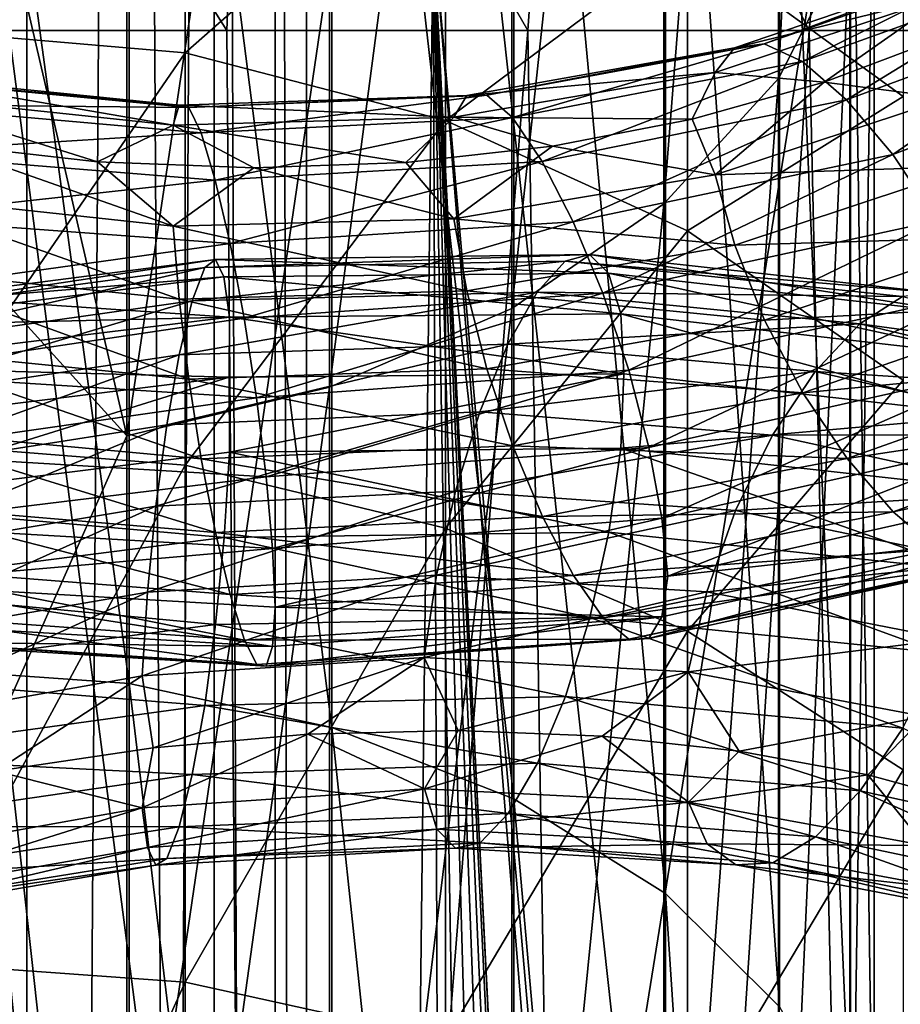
# Model space of a CAD drawing. Header units: metres. Extents: x -109 to 109, y -432 to 89.
# Tile 298 of 656: x 0.92 to 8.73, y -70.5 to -61.76. Entities that reach past the tile are written whole.
import ezdxf

# ---------------------------------------------------------------- set-up
doc = ezdxf.new("R2010")
doc.units = ezdxf.units.M
doc.layers.add('solid_506360_24502164', color=7, linetype='CONTINUOUS')
doc.layers.add('solid_506360_24502164_01', color=7, linetype='CONTINUOUS')

msp = doc.modelspace()

# ---------------------------------------------------------------- linework, layer by layer
at = {"layer": 'solid_506360_24502164'}
for points in [[(0.98232, -22.47855, 487.640594), (0.986064, -153.699997, 487.641693), (0, -153.699997, 487.499908)], [(0.98232, -22.47855, 487.640594), (0, -153.699997, 487.499908), (0, -22.5, 487.499908)], [(2.115465, -71.853996, 26.086206), (-2.115413, -71.854004, 26.086203), (0, -55.5, 26)], [(2.757893, -61.852638, 354.252686), (0, -57.494797, 354.309723), (0, -61.852638, 354.5)], [(2.757893, -61.852638, 354.252686), (2.919503, -57.494797, 354.028778), (0, -57.494797, 354.309723)], [(3.023883, -92.5, 354.202179), (0, -61.852638, 354.5), (0, -92.5, 354.5)], [(3.023883, -92.5, 354.202179), (2.757893, -61.852638, 354.252686), (0, -61.852638, 354.5)], [(-0.310947, -62.273678, 895.763611), (2.41941, -62.533398, 896.335449), (-0.324984, -62.508846, 895.05957)], [(-0.300038, -62.246464, 896.47583), (2.334532, -62.513981, 897.043335), (-0.310947, -62.273678, 895.763611)], [(2.334532, -62.513981, 897.043335), (2.41941, -62.533398, 896.335449), (-0.310947, -62.273678, 895.763611)], [(2.279647, -62.692562, 897.701172), (2.334532, -62.513981, 897.043335), (-0.300038, -62.246464, 896.47583)], [(-0.292984, -62.419186, 897.136963), (2.279647, -62.692562, 897.701172), (-0.300038, -62.246464, 896.47583)], [(-0.324984, -62.508846, 895.05957), (2.528629, -62.759407, 895.636597), (-0.341158, -62.937798, 894.417358)], [(2.41941, -62.533398, 896.335449), (2.528629, -62.759407, 895.636597), (-0.324984, -62.508846, 895.05957)], [(2.528629, -62.759407, 895.636597), (2.654476, -63.178501, 895), (-0.341158, -62.937798, 894.417358)], [(-0.341158, -62.937798, 894.417358), (2.654476, -63.178501, 895), (-0.358061, -63.512627, 893.882263)], [(2.654476, -63.178501, 895), (2.785994, -63.743607, 894.470581), (-0.358061, -63.512627, 893.882263)], [(-0.30012, -63.962563, 898.272949), (2.335169, -64.237587, 898.836792), (-0.293028, -63.309921, 898.069641)], [(2.335169, -64.237587, 898.836792), (2.27999, -63.58717, 898.631958), (-0.293028, -63.309921, 898.069641)], [(-0.358061, -63.512627, 893.882263), (2.785994, -63.743607, 894.470581), (-0.374248, -64.182655, 893.498474)], [(2.785994, -63.743607, 894.470581), (2.911942, -64.404892, 894.09198), (-0.374248, -64.182655, 893.498474)], [(-0.31106, -64.675575, 898.278992), (2.420292, -64.945908, 898.845886), (-0.30012, -63.962563, 898.272949)], [(2.420292, -64.945908, 898.845886), (2.335169, -64.237587, 898.836792), (-0.30012, -63.962563, 898.272949)], [(-0.374248, -64.182655, 893.498474), (2.911942, -64.404892, 894.09198), (-0.388309, -64.897392, 893.307007)], [(2.911942, -64.404892, 894.09198), (3.021352, -65.112686, 893.904846), (-0.388309, -64.897392, 893.307007)], [(-0.325121, -65.390099, 898.076782), (2.529702, -65.653542, 898.648071), (-0.31106, -64.675575, 898.278992)], [(2.529702, -65.653542, 898.648071), (2.420292, -64.945908, 898.845886), (-0.31106, -64.675575, 898.278992)], [(2.779184, -64.928886, 942.871155), (-0.806266, -65.371155, 943.444763), (-0.792527, -66.040146, 943.807556)], [(-0.388309, -64.897392, 893.307007), (3.021352, -65.112686, 893.904846), (-0.399249, -65.602676, 893.316467)], [(3.021352, -65.112686, 893.904846), (3.106475, -65.813316, 893.917358), (-0.399249, -65.602676, 893.316467)], [(-0.341309, -66.051933, 897.678345), (2.65565, -66.306747, 898.255066), (-0.325121, -65.390099, 898.076782)], [(2.65565, -66.306747, 898.255066), (2.529702, -65.653542, 898.648071), (-0.325121, -65.390099, 898.076782)], [(-0.399249, -65.602676, 893.316467), (3.106475, -65.813316, 893.917358), (-0.406341, -66.242332, 893.514832)], [(3.106475, -65.813316, 893.917358), (3.161654, -66.450844, 894.117493), (-0.406341, -66.242332, 893.514832)], [(-0.358211, -66.613495, 897.129395), (2.787168, -66.858719, 897.711975), (-0.341309, -66.051933, 897.678345)], [(2.787168, -66.858719, 897.711975), (2.65565, -66.306747, 898.255066), (-0.341309, -66.051933, 897.678345)], [(-0.406341, -66.242332, 893.514832), (3.161654, -66.450844, 894.117493), (-0.404644, -66.760864, 893.891113)], [(3.161654, -66.450844, 894.117493), (3.18735, -66.969437, 894.494873), (-0.404644, -66.760864, 893.891113)], [(-0.374386, -67.028259, 896.478394), (2.913015, -67.263756, 897.066772), (-0.358211, -66.613495, 897.129395)], [(2.913015, -67.263756, 897.066772), (2.787168, -66.858719, 897.711975), (-0.358211, -66.613495, 897.129395)], [(-0.404644, -66.760864, 893.891113), (3.161997, -67.320564, 895.022339), (-0.406385, -67.10791, 894.421143)], [(-0.388423, -67.252785, 895.773682), (3.022234, -67.479187, 896.367371), (-0.374386, -67.028259, 896.478394)], [(3.022234, -67.479187, 896.367371), (2.913015, -67.263756, 897.066772), (-0.374386, -67.028259, 896.478394)], [(-0.406385, -67.10791, 894.421143), (3.161997, -67.320564, 895.022339), (-0.399331, -67.276283, 895.069031)], [(-0.399331, -67.276283, 895.069031), (3.107113, -67.494881, 895.667053), (-0.388423, -67.252785, 895.773682)], [(3.161997, -67.320564, 895.022339), (3.107113, -67.494881, 895.667053), (-0.399331, -67.276283, 895.069031)], [(3.107113, -67.494881, 895.667053), (3.022234, -67.479187, 896.367371), (-0.388423, -67.252785, 895.773682)], [(2.004547, -67.580307, 938.188904), (0.708759, -68.427132, 938.857117), (-0.571374, -68.039551, 938.714172)]]:
    msp.add_3dface(points, dxfattribs=at)
at = {"layer": 'solid_506360_24502164_01'}
for points in [[(2.645653, -22.343927, 488.708496), (3.185582, -22.273357, 489.550049), (3.183712, -153.699997, 489.545959)], [(3.185571, -22.273359, 492.449768), (2.645656, -22.343927, 493.29129), (3.183712, -153.699997, 492.453857)], [(3.185582, -22.273357, 489.550049), (3.464375, -153.699997, 490.501801), (3.183712, -153.699997, 489.545959)], [(3.185571, -22.273359, 492.449768), (3.183712, -153.699997, 492.453857), (3.464375, -153.699997, 491.498016)], [(3.46471, -22.231644, 491.495667), (3.185571, -22.273359, 492.449768), (3.464375, -153.699997, 491.498016)], [(3.185582, -22.273357, 489.550049), (3.464715, -22.231644, 490.504181), (3.464375, -153.699997, 490.501801)], [(3.46471, -22.231644, 491.495667), (3.464375, -153.699997, 491.498016), (3.464375, -153.699997, 490.501801)], [(3.464715, -22.231644, 490.504181), (3.46471, -22.231644, 491.495667), (3.464375, -153.699997, 490.501801)], [(2.645656, -22.343927, 493.29129), (1.889494, -22.420534, 493.946045), (2.645123, -153.699997, 493.291931)], [(1.889495, -22.420534, 488.053741), (2.645653, -22.343927, 488.708496), (1.892243, -153.699997, 488.055511)], [(2.645653, -22.343927, 488.708496), (2.645123, -153.699997, 488.707886), (1.892243, -153.699997, 488.055511)], [(2.645656, -22.343927, 493.29129), (2.645123, -153.699997, 493.291931), (3.183712, -153.699997, 492.453857)], [(2.645653, -22.343927, 488.708496), (3.183712, -153.699997, 489.545959), (2.645123, -153.699997, 488.707886)], [(0.98232, -22.47855, 487.640594), (1.889495, -22.420534, 488.053741), (0.986064, -153.699997, 487.641693)], [(1.889494, -22.420534, 493.946045), (0.982325, -22.47855, 494.359222), (0.986064, -153.699997, 494.358124)], [(1.889494, -22.420534, 493.946045), (0.986064, -153.699997, 494.358124), (1.892243, -153.699997, 493.944305)], [(1.889495, -22.420534, 488.053741), (1.892243, -153.699997, 488.055511), (0.986064, -153.699997, 487.641693)], [(1.889494, -22.420534, 493.946045), (1.892243, -153.699997, 493.944305), (2.645123, -153.699997, 493.291931)], [(0.982325, -22.47855, 494.359222), (0, -22.5, 494.499908), (0.986064, -153.699997, 494.358124)], [(0, -22.5, 494.499908), (0, -153.699997, 494.499908), (0.986064, -153.699997, 494.358124)], [(8.283906, -49.14743, 895.395325), (7.651602, -62.277843, 906.877136), (7.651602, -50.501041, 894.212646)], [(8.283906, -49.14743, 895.395325), (8.283906, -61.035664, 908.176331), (7.651602, -62.277843, 906.877136)], [(7.651602, -50.501041, 894.212646), (6.634851, -63.391479, 905.712341), (6.634851, -51.714581, 893.152405)], [(7.651602, -50.501041, 894.212646), (7.651602, -62.277843, 906.877136), (6.634851, -63.391479, 905.712341)], [(6.634851, -51.714581, 893.152405), (5.284738, -64.320618, 904.74054), (5.284738, -52.72707, 892.267822)], [(6.634851, -51.714581, 893.152405), (6.634851, -63.391479, 905.712341), (5.284738, -64.320618, 904.74054)], [(5.284738, -52.72707, 892.267822), (3.669097, -65.018585, 904.010498), (3.669097, -53.487644, 891.603333)], [(5.284738, -52.72707, 892.267822), (5.284738, -64.320618, 904.74054), (3.669097, -65.018585, 904.010498)], [(3.669097, -53.487644, 891.603333), (1.869106, -65.450294, 903.55896), (1.869106, -53.95808, 891.192322)], [(3.669097, -53.487644, 891.603333), (3.669097, -65.018585, 904.010498), (1.869106, -65.450294, 903.55896)], [(0, -53.844875, 915.697449), (1.891428, -67.647942, 927.8302), (1.891428, -53.992165, 915.543396)], [(0, -53.844875, 915.697449), (0, -67.515053, 927.996887), (1.891428, -67.647942, 927.8302)], [(0, -57.401936, 894.820374), (1.869106, -53.95808, 891.192322), (1.869106, -65.450294, 903.55896)], [(1.891428, -53.992165, 915.543396), (3.68973, -68.040451, 927.338013), (3.68973, -54.427208, 915.088379)], [(1.891428, -53.992165, 915.543396), (1.891428, -67.647942, 927.8302), (3.68973, -68.040451, 927.338013)], [(3.68973, -54.427208, 915.088379), (5.302645, -68.672874, 926.544983), (5.302645, -55.128159, 914.355225)], [(3.68973, -54.427208, 915.088379), (3.68973, -68.040451, 927.338013), (5.302645, -68.672874, 926.544983)], [(5.302645, -55.128159, 914.355225), (6.649134, -69.513435, 925.490906), (6.649134, -56.059795, 913.380798)], [(5.302645, -55.128159, 914.355225), (5.302645, -68.672874, 926.544983), (6.649134, -69.513435, 925.490906)], [(2.115465, -71.853996, 26.086206), (0, -55.5, 26), (4.51494, -55.5, 26.395023)], [(6.293271, -71.701706, 26.773144), (2.115465, -71.853996, 26.086206), (4.51494, -55.5, 26.395023)], [(6.293271, -71.701706, 26.773144), (4.51494, -55.5, 26.395023), (8.892436, -55.5, 27.56797)], [(10.313487, -71.40023, 28.133032), (6.293271, -71.701706, 26.773144), (8.892436, -55.5, 27.56797)], [(6.649134, -56.059795, 913.380798), (7.661542, -70.51989, 924.228821), (7.661542, -57.175308, 912.21405)], [(6.649134, -56.059795, 913.380798), (6.649134, -69.513435, 925.490906), (7.661542, -70.51989, 924.228821)], [(7.661542, -57.175308, 912.21405), (8.289004, -71.641685, 922.822144), (8.289004, -58.418652, 910.913574)], [(7.661542, -57.175308, 912.21405), (7.661542, -70.51989, 924.228821), (8.289004, -71.641685, 922.822144)], [(0, -63.38686, 901.197998), (0, -57.401936, 894.820374), (1.869106, -65.450294, 903.55896)], [(2.757893, -61.852638, 354.252686), (5.427773, -61.852638, 353.518585), (2.919503, -57.494797, 354.028778)], [(5.427773, -61.852638, 353.518585), (5.731855, -57.494797, 353.196259), (2.919503, -57.494797, 354.028778)], [(5.427773, -61.852638, 353.518585), (7.924435, -61.852638, 352.321167), (5.731855, -57.494797, 353.196259)], [(7.924435, -61.852638, 352.321167), (8.333838, -57.494797, 351.842712), (5.731855, -57.494797, 353.196259)], [(7.924435, -61.852638, 352.321167), (10.168203, -61.852638, 350.698608), (8.333838, -57.494797, 351.842712)], [(10.168203, -61.852638, 350.698608), (10.629955, -57.494797, 350.017792), (8.333838, -57.494797, 351.842712)], [(8.289004, -58.418652, 910.913574), (8.499992, -72.822449, 921.341492), (8.499992, -59.727356, 909.544739)], [(8.289004, -58.418652, 910.913574), (8.289004, -71.641685, 922.822144), (8.499992, -72.822449, 921.341492)], [(2.388744, -59.383018, 233.843582), (0, -61.845753, 226.291687), (0, -59.169949, 233.7836)], [(2.388744, -62.048611, 226.380249), (0, -61.845753, 226.291687), (2.388744, -59.383018, 233.843582)], [(2.388744, -62.048611, 226.380249), (2.388744, -59.383018, 233.843582), (4.696142, -60.014965, 234.021469)], [(8.499992, -59.727356, 909.544739), (8.283906, -74.002853, 919.861267), (8.283906, -61.035664, 908.176331)], [(8.499992, -59.727356, 909.544739), (8.499992, -72.822449, 921.341492), (8.283906, -74.002853, 919.861267)], [(4.696142, -62.650269, 226.64296), (2.388744, -62.048611, 226.380249), (4.696142, -60.014965, 234.021469)], [(4.696142, -62.650269, 226.64296), (4.696142, -60.014965, 234.021469), (6.843618, -61.044277, 234.311234)], [(1.447495, -97.007431, 80.217781), (0, -60.841869, 80.25489), (0, -96.845093, 80.25489)], [(2.856893, -97.500824, 80.110062), (4.146687, -98.31646, 79.948898), (0, -60.841869, 80.25489)], [(4.586263, -60.922607, 79.880127), (0, -60.841869, 80.25489), (4.146687, -98.31646, 79.948898)], [(1.447495, -97.007431, 80.217781), (2.856893, -97.500824, 80.110062), (0, -60.841869, 80.25489)], [(4.586263, -60.922607, 79.880127), (4.146687, -98.31646, 79.948898), (4.724367, -98.837875, 79.857056)], [(4.586263, -60.922607, 79.880127), (6.717293, -103.053429, 79.444649), (6.760628, -103.845078, 79.434006)], [(8.71348, -111.606529, 78.87751), (4.586263, -60.922607, 79.880127), (6.760628, -103.845078, 79.434006)], [(4.586263, -60.922607, 79.880127), (6.587473, -102.270981, 79.476105), (6.717293, -103.053429, 79.444649)], [(4.586263, -60.922607, 79.880127), (6.372375, -101.50695, 79.526794), (6.587473, -102.270981, 79.476105)], [(4.586263, -60.922607, 79.880127), (6.073884, -100.771126, 79.594208), (6.372375, -101.50695, 79.526794)], [(4.586263, -60.922607, 79.880127), (5.695824, -100.074181, 79.674736), (6.073884, -100.771126, 79.594208)], [(4.586263, -60.922607, 79.880127), (5.243634, -99.426613, 79.763977), (5.695824, -100.074181, 79.674736)], [(4.586263, -60.922607, 79.880127), (4.724367, -98.837875, 79.857056), (5.243634, -99.426613, 79.763977)], [(9.014207, -111.638702, 78.778137), (9.057219, -61.163116, 78.763618), (4.586263, -60.922607, 79.880127)], [(8.71348, -111.606529, 78.87751), (9.014207, -111.638702, 78.778137), (4.586263, -60.922607, 79.880127)], [(8.758043, -62.435894, 234.702972), (6.843618, -61.044277, 234.311234), (8.758043, -60.905537, 242.035004)], [(6.843618, -63.630249, 227.070831), (4.696142, -62.650269, 226.64296), (6.843618, -61.044277, 234.311234)], [(6.843618, -63.630249, 227.070831), (6.843618, -61.044277, 234.311234), (8.758043, -62.435894, 234.702972)], [(8.283906, -61.035664, 908.176331), (7.651602, -75.123596, 918.455872), (7.651602, -62.277843, 906.877136)], [(8.283906, -61.035664, 908.176331), (8.283906, -74.002853, 919.861267), (7.651602, -75.123596, 918.455872)], [(7.524808, -61.968533, 898.517273), (9.717037, -61.199764, 900.087158), (7.864499, -62.124989, 897.873718)], [(9.376141, -61.283466, 900.715637), (9.717037, -61.199764, 900.087158), (7.524808, -61.968533, 898.517273)], [(9.717037, -61.199764, 900.087158), (10.15569, -61.298431, 899.491943), (7.864499, -62.124989, 897.873718)], [(7.26082, -62.005604, 899.182678), (9.376141, -61.283466, 900.715637), (7.524808, -61.968533, 898.517273)], [(9.155708, -61.533844, 901.323608), (9.376141, -61.283466, 900.715637), (7.26082, -62.005604, 899.182678)], [(7.864499, -62.124989, 897.873718), (10.15569, -61.298431, 899.491943), (8.255906, -62.46653, 897.301392)], [(10.15569, -61.298431, 899.491943), (10.661127, -61.57523, 898.976196), (8.255906, -62.46653, 897.301392)], [(7.090119, -62.223705, 899.813599), (8.057116, -62.311356, 901.04126), (9.155708, -61.533844, 901.323608)], [(7.090119, -62.223705, 899.813599), (9.155708, -61.533844, 901.323608), (7.26082, -62.005604, 899.182678)], [(9.155708, -61.533844, 901.323608), (8.057116, -62.311356, 901.04126), (9.140349, -61.902599, 901.905823)], [(8.255906, -62.46653, 897.301392), (10.661127, -61.57523, 898.976196), (8.664952, -62.952839, 896.839722)], [(10.661127, -61.57523, 898.976196), (11.189343, -61.995502, 898.574524), (8.664952, -62.952839, 896.839722)], [(2.388744, -62.048611, 226.380249), (0, -65.521576, 219.236404), (0, -61.845753, 226.291687)], [(3.023883, -92.5, 354.202179), (5.427773, -61.852638, 353.518585), (2.757893, -61.852638, 354.252686)], [(3.023883, -92.5, 354.202179), (5.93157, -92.5, 353.320129), (5.427773, -61.852638, 353.518585)], [(5.93157, -92.5, 353.320129), (7.924435, -61.852638, 352.321167), (5.427773, -61.852638, 353.518585)], [(5.93157, -92.5, 353.320129), (8.611323, -92.5, 351.887787), (7.924435, -61.852638, 352.321167)], [(8.611323, -92.5, 351.887787), (10.168203, -61.852638, 350.698608), (7.924435, -61.852638, 352.321167)], [(8.611323, -92.5, 351.887787), (10.960144, -92.5, 349.960175), (10.168203, -61.852638, 350.698608)], [(5.063382, -62.425163, 897.257324), (7.524808, -61.968533, 898.517273), (5.291957, -62.62463, 896.578735)], [(7.26082, -62.005604, 899.182678), (7.524808, -61.968533, 898.517273), (5.063382, -62.425163, 897.257324)], [(7.524808, -61.968533, 898.517273), (7.864499, -62.124989, 897.873718), (5.291957, -62.62463, 896.578735)], [(9.157086, -62.453171, 902.262695), (9.140349, -61.902599, 901.905823), (8.057116, -62.311356, 901.04126)], [(2.388744, -65.710403, 219.351898), (0, -65.521576, 219.236404), (2.388744, -62.048611, 226.380249)], [(2.388744, -65.710403, 219.351898), (2.388744, -62.048611, 226.380249), (4.696142, -62.650269, 226.64296)], [(4.885746, -62.42741, 897.949463), (7.26082, -62.005604, 899.182678), (5.063382, -62.425163, 897.257324)], [(7.090119, -62.223705, 899.813599), (7.26082, -62.005604, 899.182678), (4.885746, -62.42741, 897.949463)], [(8.664952, -62.952839, 896.839722), (11.189343, -61.995502, 898.574524), (9.056674, -63.541004, 896.526855)], [(5.291957, -62.62463, 896.578735), (7.864499, -62.124989, 897.873718), (5.555332, -63.01424, 895.965698)], [(7.864499, -62.124989, 897.873718), (8.255906, -62.46653, 897.301392), (5.555332, -63.01424, 895.965698)], [(4.770883, -62.621281, 898.597168), (6.885933, -62.638958, 900.259521), (7.090119, -62.223705, 899.813599)], [(4.770883, -62.621281, 898.597168), (7.090119, -62.223705, 899.813599), (4.885746, -62.42741, 897.949463)], [(7.090119, -62.223705, 899.813599), (6.885933, -62.638958, 900.259521), (8.057116, -62.311356, 901.04126)], [(7.651602, -62.277843, 906.877136), (6.634851, -76.128365, 917.195923), (6.634851, -63.391479, 905.712341)], [(7.651602, -62.277843, 906.877136), (7.651602, -75.123596, 918.455872), (6.634851, -76.128365, 917.195923)], [(7.091187, -63.13274, 900.747742), (8.057116, -62.311356, 901.04126), (6.885933, -62.638958, 900.259521)], [(7.091187, -63.13274, 900.747742), (9.157086, -62.453171, 902.262695), (8.057116, -62.311356, 901.04126)], [(-0.292984, -62.419186, 897.136963), (0.205646, -62.858646, 897.764832), (1.608649, -63.016445, 898.068054)], [(-0.292984, -62.419186, 897.136963), (1.608649, -63.016445, 898.068054), (2.279647, -62.692562, 897.701172)], [(2.334532, -62.513981, 897.043335), (4.885746, -62.42741, 897.949463), (2.41941, -62.533398, 896.335449)], [(4.770883, -62.621281, 898.597168), (4.885746, -62.42741, 897.949463), (2.334532, -62.513981, 897.043335)], [(2.41941, -62.533398, 896.335449), (5.063382, -62.425163, 897.257324), (2.528629, -62.759407, 895.636597)], [(4.885746, -62.42741, 897.949463), (5.063382, -62.425163, 897.257324), (2.41941, -62.533398, 896.335449)], [(5.063382, -62.425163, 897.257324), (5.291957, -62.62463, 896.578735), (2.528629, -62.759407, 895.636597)], [(5.555332, -63.01424, 895.965698), (8.255906, -62.46653, 897.301392), (5.830576, -63.549488, 895.460938)], [(8.255906, -62.46653, 897.301392), (8.664952, -62.952839, 896.839722), (5.830576, -63.549488, 895.460938)], [(8.758043, -64.95517, 227.649323), (6.843618, -63.630249, 227.070831), (8.758043, -62.435894, 234.702972)], [(9.378702, -63.055538, 902.525879), (9.157086, -62.453171, 902.262695), (7.091187, -63.13274, 900.747742)], [(2.279647, -62.692562, 897.701172), (4.770883, -62.621281, 898.597168), (2.334532, -62.513981, 897.043335)], [(2.279647, -62.692562, 897.701172), (4.345481, -63.022961, 898.972839), (4.770883, -62.621281, 898.597168)], [(4.696142, -66.270454, 219.694458), (2.388744, -65.710403, 219.351898), (4.696142, -62.650269, 226.64296)], [(2.528629, -62.759407, 895.636597), (5.291957, -62.62463, 896.578735), (2.654476, -63.178501, 895)], [(5.291957, -62.62463, 896.578735), (5.555332, -63.01424, 895.965698), (2.654476, -63.178501, 895)], [(4.770883, -62.621281, 898.597168), (4.345481, -63.022961, 898.972839), (5.645172, -62.877872, 899.569031)], [(4.696142, -66.270454, 219.694458), (4.696142, -62.650269, 226.64296), (6.843618, -63.630249, 227.070831)], [(4.770883, -62.621281, 898.597168), (5.645172, -62.877872, 899.569031), (6.885933, -62.638958, 900.259521)], [(7.091187, -63.13274, 900.747742), (6.885933, -62.638958, 900.259521), (5.645172, -62.877872, 899.569031)], [(2.279647, -62.692562, 897.701172), (1.608649, -63.016445, 898.068054), (2.995865, -63.070297, 898.471985)], [(2.279647, -62.692562, 897.701172), (2.995865, -63.070297, 898.471985), (4.345481, -63.022961, 898.972839)], [(-0.293028, -63.309921, 898.069641), (2.27999, -63.58717, 898.631958), (0.205646, -62.858646, 897.764832)], [(2.27999, -63.58717, 898.631958), (1.608649, -63.016445, 898.068054), (0.205646, -62.858646, 897.764832)], [(4.771602, -63.522011, 899.528503), (5.645172, -62.877872, 899.569031), (4.345481, -63.022961, 898.972839)], [(4.771602, -63.522011, 899.528503), (7.091187, -63.13274, 900.747742), (5.645172, -62.877872, 899.569031)], [(2.27999, -63.58717, 898.631958), (2.995865, -63.070297, 898.471985), (1.608649, -63.016445, 898.068054)], [(2.654476, -63.178501, 895), (5.555332, -63.01424, 895.965698), (2.785994, -63.743607, 894.470581)], [(5.555332, -63.01424, 895.965698), (5.830576, -63.549488, 895.460938), (2.785994, -63.743607, 894.470581)], [(4.771602, -63.522011, 899.528503), (4.345481, -63.022961, 898.972839), (2.995865, -63.070297, 898.471985)], [(5.830576, -63.549488, 895.460938), (8.664952, -62.952839, 896.839722), (6.094162, -64.183151, 895.106201)], [(8.664952, -62.952839, 896.839722), (9.056674, -63.541004, 896.526855), (6.094162, -64.183151, 895.106201)], [(2.27999, -63.58717, 898.631958), (4.771602, -63.522011, 899.528503), (2.995865, -63.070297, 898.471985)], [(7.262805, -63.75745, 900.983093), (9.378702, -63.055538, 902.525879), (7.091187, -63.13274, 900.747742)], [(9.72058, -63.681873, 902.622803), (9.378702, -63.055538, 902.525879), (7.262805, -63.75745, 900.983093)], [(7.262805, -63.75745, 900.983093), (7.091187, -63.13274, 900.747742), (4.771602, -63.522011, 899.528503)], [(0, -69.656738, 907.295715), (0, -63.38686, 901.197998), (1.869106, -65.450294, 903.55896)], [(6.634851, -63.391479, 905.712341), (5.284738, -76.966675, 916.144714), (5.284738, -64.320618, 904.74054)], [(6.634851, -63.391479, 905.712341), (6.634851, -76.128365, 917.195923), (5.284738, -76.966675, 916.144714)], [(4.887082, -64.162979, 899.744141), (4.771602, -63.522011, 899.528503), (2.27999, -63.58717, 898.631958)], [(4.887082, -64.162979, 899.744141), (7.262805, -63.75745, 900.983093), (4.771602, -63.522011, 899.528503)], [(6.094162, -64.183151, 895.106201), (9.056674, -63.541004, 896.526855), (6.323136, -64.868095, 894.940063)], [(9.056674, -63.541004, 896.526855), (9.396958, -64.188057, 896.397949), (6.323136, -64.868095, 894.940063)], [(2.335169, -64.237587, 898.836792), (4.887082, -64.162979, 899.744141), (2.27999, -63.58717, 898.631958)], [(2.785994, -63.743607, 894.470581), (5.830576, -63.549488, 895.460938), (2.911942, -64.404892, 894.09198)], [(5.830576, -63.549488, 895.460938), (6.094162, -64.183151, 895.106201), (2.911942, -64.404892, 894.09198)], [(6.843618, -67.182663, 220.252411), (4.696142, -66.270454, 219.694458), (6.843618, -63.630249, 227.070831)], [(6.843618, -67.182663, 220.252411), (6.843618, -63.630249, 227.070831), (8.758043, -64.95517, 227.649323)], [(7.527552, -64.421516, 901.038391), (9.72058, -63.681873, 902.622803), (7.262805, -63.75745, 900.983093)], [(10.16, -64.27877, 902.536499), (9.72058, -63.681873, 902.622803), (7.527552, -64.421516, 901.038391)], [(7.527552, -64.421516, 901.038391), (7.262805, -63.75745, 900.983093), (4.887082, -64.162979, 899.744141)], [(2.656745, -63.883987, 940.867065), (-0.757276, -64.323898, 941.438904), (2.731596, -64.038658, 941.62439)], [(-0.729853, -64.396492, 940.668762), (-0.757276, -64.323898, 941.438904), (2.656745, -63.883987, 940.867065)], [(2.560539, -63.955265, 940.102539), (-0.729853, -64.396492, 940.668762), (2.656745, -63.883987, 940.867065)], [(2.44979, -64.250847, 939.388977), (2.560539, -63.955265, 940.102539), (5.759586, -63.897823, 939.051208)], [(5.510471, -64.175072, 938.365906), (2.44979, -64.250847, 939.388977), (5.759586, -63.897823, 939.051208)], [(2.560539, -63.955265, 940.102539), (2.656745, -63.883987, 940.867065), (5.975989, -63.84127, 939.791138)], [(5.759586, -63.897823, 939.051208), (2.560539, -63.955265, 940.102539), (5.975989, -63.84127, 939.791138)], [(5.975989, -63.84127, 939.791138), (2.656745, -63.883987, 940.867065), (6.144355, -64.006004, 940.529358)], [(2.656745, -63.883987, 940.867065), (2.731596, -64.038658, 941.62439), (6.144355, -64.006004, 940.529358)], [(5.510471, -64.175072, 938.365906), (5.759586, -63.897823, 939.051208), (8.751068, -64.212479, 937.539001)], [(5.759586, -63.897823, 939.051208), (5.975989, -63.84127, 939.791138), (9.07987, -64.18367, 938.236389)], [(8.751068, -64.212479, 937.539001), (5.759586, -63.897823, 939.051208), (9.07987, -64.18367, 938.236389)], [(5.975989, -63.84127, 939.791138), (6.144355, -64.006004, 940.529358), (9.335684, -64.367958, 938.940979)], [(9.07987, -64.18367, 938.236389), (5.975989, -63.84127, 939.791138), (9.335684, -64.367958, 938.940979)], [(-0.698285, -64.694305, 939.948181), (-0.729853, -64.396492, 940.668762), (2.560539, -63.955265, 940.102539)], [(2.44979, -64.250847, 939.388977), (-0.698285, -64.694305, 939.948181), (2.560539, -63.955265, 940.102539)], [(2.731596, -64.038658, 941.62439), (-0.778611, -64.478256, 942.200073), (2.780116, -64.395332, 942.312073)], [(-0.757276, -64.323898, 941.438904), (-0.778611, -64.478256, 942.200073), (2.731596, -64.038658, 941.62439)], [(6.144355, -64.006004, 940.529358), (2.731596, -64.038658, 941.62439), (6.253496, -64.367523, 941.204651)], [(2.731596, -64.038658, 941.62439), (2.780116, -64.395332, 942.312073), (6.253496, -64.367523, 941.204651)], [(6.144355, -64.006004, 940.529358), (6.253496, -64.367523, 941.204651), (9.501511, -64.739685, 939.593933)], [(9.335684, -64.367958, 938.940979), (6.144355, -64.006004, 940.529358), (9.501511, -64.739685, 939.593933)], [(2.334143, -64.731117, 938.77832), (2.44979, -64.250847, 939.388977), (5.510471, -64.175072, 938.365906)], [(5.250338, -64.635139, 937.78479), (2.334143, -64.731117, 938.77832), (5.510471, -64.175072, 938.365906)], [(5.065228, -64.854774, 899.769775), (4.887082, -64.162979, 899.744141), (2.335169, -64.237587, 898.836792)], [(2.420292, -64.945908, 898.845886), (5.065228, -64.854774, 899.769775), (2.335169, -64.237587, 898.836792)], [(2.911942, -64.404892, 894.09198), (6.094162, -64.183151, 895.106201), (3.021352, -65.112686, 893.904846)], [(6.094162, -64.183151, 895.106201), (6.323136, -64.868095, 894.940063), (3.021352, -65.112686, 893.904846)], [(5.065228, -64.854774, 899.769775), (7.527552, -64.421516, 901.038391), (4.887082, -64.162979, 899.744141)], [(5.250338, -64.635139, 937.78479), (5.510471, -64.175072, 938.365906), (8.372565, -64.45578, 936.902161)], [(8.372565, -64.45578, 936.902161), (5.510471, -64.175072, 938.365906), (8.751068, -64.212479, 937.539001)], [(6.323136, -64.868095, 894.940063), (9.396958, -64.188057, 896.397949), (6.501283, -65.552277, 894.96936)], [(9.396958, -64.188057, 896.397949), (9.661705, -64.844643, 896.457092), (6.501283, -65.552277, 894.96936)], [(8.372565, -64.45578, 936.902161), (8.751068, -64.212479, 937.539001), (11.429214, -64.871796, 935.609375)], [(-0.665321, -65.177467, 939.329773), (-0.698285, -64.694305, 939.948181), (2.44979, -64.250847, 939.388977)], [(2.334143, -64.731117, 938.77832), (-0.665321, -65.177467, 939.329773), (2.44979, -64.250847, 939.388977)], [(5.284738, -64.320618, 904.74054), (3.669097, -77.596405, 915.355042), (3.669097, -65.018585, 904.010498)], [(5.284738, -64.320618, 904.74054), (5.284738, -76.966675, 916.144714), (3.669097, -77.596405, 915.355042)], [(7.867836, -65.06913, 900.899536), (10.16, -64.27877, 902.536499), (7.527552, -64.421516, 901.038391)], [(10.665843, -64.800049, 902.270447), (10.16, -64.27877, 902.536499), (7.867836, -65.06913, 900.899536)], [(2.780116, -64.395332, 942.312073), (-0.792441, -64.835602, 942.889648), (2.779184, -64.928886, 942.871155)], [(-0.778611, -64.478256, 942.200073), (-0.792441, -64.835602, 942.889648), (2.780116, -64.395332, 942.312073)], [(2.780116, -64.395332, 942.312073), (2.779184, -64.928886, 942.871155), (6.278938, -64.898308, 941.760498)], [(6.253496, -64.367523, 941.204651), (2.780116, -64.395332, 942.312073), (6.278938, -64.898308, 941.760498)], [(7.867836, -65.06913, 900.899536), (7.527552, -64.421516, 901.038391), (5.065228, -64.854774, 899.769775)], [(6.253496, -64.367523, 941.204651), (6.278938, -64.898308, 941.760498), (9.54475, -65.268135, 940.144836)], [(9.501511, -64.739685, 939.593933), (6.253496, -64.367523, 941.204651), (9.54475, -65.268135, 940.144836)], [(7.977321, -64.878883, 936.371399), (5.250338, -64.635139, 937.78479), (8.372565, -64.45578, 936.902161)], [(7.977321, -64.878883, 936.371399), (8.372565, -64.45578, 936.902161), (10.934875, -65.066681, 935.039307)], [(10.934875, -65.066681, 935.039307), (8.372565, -64.45578, 936.902161), (11.429214, -64.871796, 935.609375)], [(2.223482, -65.353355, 938.321472), (2.334143, -64.731117, 938.77832), (5.250338, -64.635139, 937.78479)], [(5.001423, -65.237129, 937.356445), (2.223482, -65.353355, 938.321472), (5.250338, -64.635139, 937.78479)], [(5.001423, -65.237129, 937.356445), (5.250338, -64.635139, 937.78479), (7.977321, -64.878883, 936.371399)], [(-0.633779, -65.803009, 938.865051), (-0.665321, -65.177467, 939.329773), (2.334143, -64.731117, 938.77832)], [(2.223482, -65.353355, 938.321472), (-0.633779, -65.803009, 938.865051), (2.334143, -64.731117, 938.77832)], [(-0.792441, -64.835602, 942.889648), (-0.806266, -65.371155, 943.444763), (2.779184, -64.928886, 942.871155)], [(5.294202, -65.539818, 899.593262), (5.065228, -64.854774, 899.769775), (2.420292, -64.945908, 898.845886)], [(5.294202, -65.539818, 899.593262), (7.867836, -65.06913, 900.899536), (5.065228, -64.854774, 899.769775)], [(6.501283, -65.552277, 894.96936), (9.661705, -64.844643, 896.457092), (6.616763, -66.180756, 895.180725)], [(9.661705, -64.844643, 896.457092), (9.833323, -65.457542, 896.689026), (6.616763, -66.180756, 895.180725)], [(8.259558, -65.65065, 900.573792), (10.665843, -64.800049, 902.270447), (7.867836, -65.06913, 900.899536)], [(11.194058, -65.210365, 901.858582), (10.665843, -64.800049, 902.270447), (8.259558, -65.65065, 900.573792)], [(2.779184, -64.928886, 942.871155), (-0.792527, -66.040146, 943.807556), (2.780418, -65.595901, 943.233032)], [(2.529702, -65.653542, 898.648071), (5.294202, -65.539818, 899.593262), (2.420292, -64.945908, 898.845886)], [(6.278938, -64.898308, 941.760498), (2.779184, -64.928886, 942.871155), (2.780418, -65.595901, 943.233032)], [(6.278938, -64.898308, 941.760498), (2.780418, -65.595901, 943.233032), (6.254175, -65.560478, 942.125793)], [(3.021352, -65.112686, 893.904846), (6.323136, -64.868095, 894.940063), (3.106475, -65.813316, 893.917358)], [(6.323136, -64.868095, 894.940063), (6.501283, -65.552277, 894.96936), (3.106475, -65.813316, 893.917358)], [(7.599122, -65.444183, 935.990967), (5.001423, -65.237129, 937.356445), (7.977321, -64.878883, 936.371399)], [(9.54475, -65.268135, 940.144836), (6.278938, -64.898308, 941.760498), (6.254175, -65.560478, 942.125793)], [(7.599122, -65.444183, 935.990967), (7.977321, -64.878883, 936.371399), (10.418673, -65.437279, 934.577637)], [(10.418673, -65.437279, 934.577637), (7.977321, -64.878883, 936.371399), (10.934875, -65.066681, 935.039307)], [(3.669097, -65.018585, 904.010498), (1.869106, -77.985916, 914.866638), (1.869106, -65.450294, 903.55896)], [(3.669097, -65.018585, 904.010498), (3.669097, -77.596405, 915.355042), (1.869106, -77.985916, 914.866638)], [(8.758043, -68.415962, 221.00676), (6.843618, -67.182663, 220.252411), (8.758043, -64.95517, 227.649323)], [(8.259558, -65.65065, 900.573792), (7.867836, -65.06913, 900.899536), (5.294202, -65.539818, 899.593262)], [(2.127444, -66.07428, 938.06604), (2.223482, -65.353355, 938.321472), (5.001423, -65.237129, 937.356445)], [(4.785397, -65.939507, 937.125854), (2.127444, -66.07428, 938.06604), (5.001423, -65.237129, 937.356445)], [(4.785397, -65.939507, 937.125854), (5.001423, -65.237129, 937.356445), (7.599122, -65.444183, 935.990967)], [(9.54475, -65.268135, 940.144836), (6.254175, -65.560478, 942.125793), (9.502542, -65.921585, 940.512329)], [(8.668604, -66.125511, 900.100342), (11.194058, -65.210365, 901.858582), (8.259558, -65.65065, 900.573792)], [(11.699495, -65.475739, 901.33728), (11.194058, -65.210365, 901.858582), (8.668604, -66.125511, 900.100342)], [(-0.606404, -66.527351, 938.602356), (-0.633779, -65.803009, 938.865051), (2.223482, -65.353355, 938.321472)], [(2.127444, -66.07428, 938.06604), (-0.606404, -66.527351, 938.602356), (2.223482, -65.353355, 938.321472)], [(0, -69.656738, 907.295715), (1.869106, -65.450294, 903.55896), (1.869106, -77.985916, 914.866638)], [(7.270894, -66.113373, 935.801819), (4.785397, -65.939507, 937.125854), (7.599122, -65.444183, 935.990967)], [(6.616763, -66.180756, 895.180725), (9.833323, -65.457542, 896.689026), (6.670415, -66.696815, 895.566223)], [(9.833323, -65.457542, 896.689026), (9.909179, -65.968979, 897.087036), (6.670415, -66.696815, 895.566223)], [(7.270894, -66.113373, 935.801819), (7.599122, -65.444183, 935.990967), (9.92473, -65.950691, 934.262817)], [(9.92473, -65.950691, 934.262817), (7.599122, -65.444183, 935.990967), (10.418673, -65.437279, 934.577637)], [(2.388744, -65.710403, 219.351898), (0, -70.128258, 212.750488), (0, -65.521576, 219.236404)], [(5.557788, -66.165916, 899.22467), (5.294202, -65.539818, 899.593262), (2.529702, -65.653542, 898.648071)], [(3.106475, -65.813316, 893.917358), (6.501283, -65.552277, 894.96936), (3.161654, -66.450844, 894.117493)], [(6.501283, -65.552277, 894.96936), (6.616763, -66.180756, 895.180725), (3.161654, -66.450844, 894.117493)], [(5.557788, -66.165916, 899.22467), (8.259558, -65.65065, 900.573792), (5.294202, -65.539818, 899.593262)], [(9.060011, -66.454399, 899.521057), (11.699495, -65.475739, 901.33728), (8.668604, -66.125511, 900.100342)], [(2.780418, -65.595901, 943.233032), (-0.792527, -66.040146, 943.807556), (2.732157, -66.352547, 943.39917)], [(2.780418, -65.595901, 943.233032), (2.732157, -66.352547, 943.39917), (6.145617, -66.305374, 942.304504)], [(6.254175, -65.560478, 942.125793), (2.780418, -65.595901, 943.233032), (6.145617, -66.305374, 942.304504)], [(6.254175, -65.560478, 942.125793), (6.145617, -66.305374, 942.304504), (9.337601, -66.646255, 940.711243)], [(9.502542, -65.921585, 940.512329), (6.254175, -65.560478, 942.125793), (9.337601, -66.646255, 940.711243)], [(2.388744, -70.299507, 212.890732), (0, -70.128258, 212.750488), (2.388744, -65.710403, 219.351898)], [(2.388744, -70.299507, 212.890732), (2.388744, -65.710403, 219.351898), (4.696142, -66.270454, 219.694458)], [(2.65565, -66.306747, 898.255066), (5.557788, -66.165916, 899.22467), (2.529702, -65.653542, 898.648071)], [(8.668604, -66.125511, 900.100342), (8.259558, -65.65065, 900.573792), (5.557788, -66.165916, 899.22467)], [(2.052808, -66.83783, 938.024719), (2.127444, -66.07428, 938.06604), (4.785397, -65.939507, 937.125854)], [(4.617514, -66.687599, 937.104004), (2.052808, -66.83783, 938.024719), (4.785397, -65.939507, 937.125854)], [(4.617514, -66.687599, 937.104004), (4.785397, -65.939507, 937.125854), (7.270894, -66.113373, 935.801819)], [(6.670415, -66.696815, 895.566223), (9.909179, -65.968979, 897.087036), (9.834391, -66.344879, 897.60083)], [(9.496053, -66.573151, 934.130188), (7.270894, -66.113373, 935.801819), (9.92473, -65.950691, 934.262817)], [(-0.792527, -66.040146, 943.807556), (-0.778771, -66.799789, 943.968994), (2.732157, -66.352547, 943.39917)], [(-0.58513, -67.294189, 938.554749), (-0.606404, -66.527351, 938.602356), (2.127444, -66.07428, 938.06604)], [(2.052808, -66.83783, 938.024719), (-0.58513, -67.294189, 938.554749), (2.127444, -66.07428, 938.06604)], [(5.833033, -66.688644, 898.70697), (5.557788, -66.165916, 899.22467), (2.65565, -66.306747, 898.255066)], [(7.015814, -66.834213, 935.812195), (4.617514, -66.687599, 937.104004), (7.270894, -66.113373, 935.801819)], [(5.833033, -66.688644, 898.70697), (8.668604, -66.125511, 900.100342), (5.557788, -66.165916, 899.22467)], [(9.060011, -66.454399, 899.521057), (8.668604, -66.125511, 900.100342), (5.833033, -66.688644, 898.70697)], [(7.015814, -66.834213, 935.812195), (7.270894, -66.113373, 935.801819), (9.496053, -66.573151, 934.130188)], [(3.161654, -66.450844, 894.117493), (6.616763, -66.180756, 895.180725), (3.18735, -66.969437, 894.494873)], [(6.616763, -66.180756, 895.180725), (6.670415, -66.696815, 895.566223), (3.18735, -66.969437, 894.494873)], [(4.696142, -70.807419, 213.306702), (2.388744, -70.299507, 212.890732), (4.696142, -66.270454, 219.694458)], [(2.787168, -66.858719, 897.711975), (5.833033, -66.688644, 898.70697), (2.65565, -66.306747, 898.255066)], [(6.145617, -66.305374, 942.304504), (2.732157, -66.352547, 943.39917), (5.977734, -67.061348, 942.277039)], [(4.696142, -70.807419, 213.306702), (4.696142, -66.270454, 219.694458), (6.843618, -67.182663, 220.252411)], [(6.145617, -66.305374, 942.304504), (5.977734, -67.061348, 942.277039), (9.082521, -67.374786, 940.71582)], [(9.337601, -66.646255, 940.711243), (6.145617, -66.305374, 942.304504), (9.082521, -67.374786, 940.71582)], [(9.834391, -66.344879, 897.60083), (9.66369, -66.559837, 898.219849), (6.502618, -67.247772, 896.722595)], [(6.617481, -67.057762, 896.087524), (9.834391, -66.344879, 897.60083), (6.502618, -67.247772, 896.722595)], [(6.670415, -66.696815, 895.566223), (9.834391, -66.344879, 897.60083), (6.617481, -67.057762, 896.087524)], [(2.732157, -66.352547, 943.39917), (-0.778771, -66.799789, 943.968994), (2.657521, -67.124092, 943.352173)], [(2.732157, -66.352547, 943.39917), (2.657521, -67.124092, 943.352173), (5.977734, -67.061348, 942.277039)], [(6.096407, -67.06472, 898.085938), (9.060011, -66.454399, 899.521057), (5.833033, -66.688644, 898.70697)], [(9.399701, -66.600929, 898.877808), (9.060011, -66.454399, 899.521057), (6.096407, -67.06472, 898.085938)], [(6.324982, -67.253845, 897.407166), (9.399701, -66.600929, 898.877808), (6.096407, -67.06472, 898.085938)], [(9.66369, -66.559837, 898.219849), (9.399701, -66.600929, 898.877808), (6.324982, -67.253845, 897.407166)], [(6.502618, -67.247772, 896.722595), (9.66369, -66.559837, 898.219849), (6.324982, -67.253845, 897.407166)], [(9.162909, -67.255852, 934.184082), (7.015814, -66.834213, 935.812195), (9.496053, -66.573151, 934.130188)], [(2.004547, -67.580307, 938.188904), (2.052808, -66.83783, 938.024719), (4.617514, -66.687599, 937.104004)], [(4.508957, -67.418793, 937.281067), (2.004547, -67.580307, 938.188904), (4.617514, -66.687599, 937.104004)], [(6.096407, -67.06472, 898.085938), (5.833033, -66.688644, 898.70697), (2.787168, -66.858719, 897.711975)], [(4.508957, -67.418793, 937.281067), (4.617514, -66.687599, 937.104004), (7.015814, -66.834213, 935.812195)], [(-0.404644, -66.760864, 893.891113), (3.18735, -66.969437, 894.494873), (3.161997, -67.320564, 895.022339)], [(3.18735, -66.969437, 894.494873), (6.670415, -66.696815, 895.566223), (6.617481, -67.057762, 896.087524)], [(-0.778771, -66.799789, 943.968994), (-0.757497, -67.574631, 943.91571), (2.657521, -67.124092, 943.352173)], [(-0.571374, -68.039551, 938.714172), (-0.58513, -67.294189, 938.554749), (2.052808, -66.83783, 938.024719)], [(2.004547, -67.580307, 938.188904), (-0.571374, -68.039551, 938.714172), (2.052808, -66.83783, 938.024719)], [(2.913015, -67.263756, 897.066772), (6.096407, -67.06472, 898.085938), (2.787168, -66.858719, 897.711975)], [(6.850873, -67.546013, 936.009888), (4.508957, -67.418793, 937.281067), (7.015814, -66.834213, 935.812195)], [(6.850873, -67.546013, 936.009888), (7.015814, -66.834213, 935.812195), (9.162909, -67.255852, 934.184082)], [(3.18735, -66.969437, 894.494873), (6.617481, -67.057762, 896.087524), (3.161997, -67.320564, 895.022339)], [(2.657521, -67.124092, 943.352173), (-0.757497, -67.574631, 943.91571), (2.561482, -67.844063, 943.085266)], [(2.657521, -67.124092, 943.352173), (2.561482, -67.844063, 943.085266), (5.761708, -67.763069, 942.035217)], [(5.977734, -67.061348, 942.277039), (2.657521, -67.124092, 943.352173), (5.761708, -67.763069, 942.035217)], [(6.324982, -67.253845, 897.407166), (6.096407, -67.06472, 898.085938), (2.913015, -67.263756, 897.066772)], [(6.617481, -67.057762, 896.087524), (6.502618, -67.247772, 896.722595), (3.107113, -67.494881, 895.667053)], [(3.161997, -67.320564, 895.022339), (6.617481, -67.057762, 896.087524), (3.107113, -67.494881, 895.667053)], [(5.977734, -67.061348, 942.277039), (5.761708, -67.763069, 942.035217), (8.754293, -68.043816, 940.515869)], [(9.082521, -67.374786, 940.71582), (5.977734, -67.061348, 942.277039), (8.754293, -68.043816, 940.515869)], [(6.843618, -71.634697, 213.984238), (4.696142, -70.807419, 213.306702), (6.843618, -67.182663, 220.252411)], [(6.843618, -71.634697, 213.984238), (6.843618, -67.182663, 220.252411), (8.758043, -68.415962, 221.00676)], [(3.022234, -67.479187, 896.367371), (6.324982, -67.253845, 897.407166), (2.913015, -67.263756, 897.066772)], [(6.502618, -67.247772, 896.722595), (6.324982, -67.253845, 897.407166), (3.022234, -67.479187, 896.367371)], [(3.107113, -67.494881, 895.667053), (6.502618, -67.247772, 896.722595), (3.022234, -67.479187, 896.367371)], [(8.94749, -67.940758, 934.409485), (6.850873, -67.546013, 936.009888), (9.162909, -67.255852, 934.184082)], [(4.508957, -67.418793, 937.281067), (2.104197, -68.21859, 938.512817), (2.004547, -67.580307, 938.188904)], [(4.508957, -67.418793, 937.281067), (3.477038, -68.098236, 938.054626), (2.104197, -68.21859, 938.512817)], [(4.508957, -67.418793, 937.281067), (4.808837, -68.06472, 937.487061), (3.477038, -68.098236, 938.054626)], [(6.850873, -67.546013, 936.009888), (4.808837, -68.06472, 937.487061), (4.508957, -67.418793, 937.281067)], [(0, -67.515053, 927.996887), (1.891428, -82.333183, 938.866089), (1.891428, -67.647942, 927.8302)], [(0, -67.515053, 927.996887), (0, -82.215767, 939.043945), (1.891428, -82.333183, 938.866089)], [(6.850873, -67.546013, 936.009888), (6.087201, -68.116051, 936.812927), (4.808837, -68.06472, 937.487061)], [(6.850873, -67.546013, 936.009888), (7.303164, -68.249229, 936.035095), (6.087201, -68.116051, 936.812927)], [(8.94749, -67.940758, 934.409485), (7.303164, -68.249229, 936.035095), (6.850873, -67.546013, 936.009888)], [(-0.757497, -67.574631, 943.91571), (-0.730122, -68.297928, 943.641479), (2.561482, -67.844063, 943.085266)], [(2.004547, -67.580307, 938.188904), (2.104197, -68.21859, 938.512817), (0.708759, -68.427132, 938.857117)], [(1.891428, -67.647942, 927.8302), (3.68973, -82.68, 938.340637), (3.68973, -68.040451, 927.338013)], [(1.891428, -67.647942, 927.8302), (1.891428, -82.333183, 938.866089), (3.68973, -82.68, 938.340637)], [(5.761708, -67.763069, 942.035217), (2.561482, -67.844063, 943.085266), (5.512794, -68.355942, 941.593628)], [(5.761708, -67.763069, 942.035217), (5.512794, -68.355942, 941.593628), (8.376094, -68.601044, 940.122986)], [(8.754293, -68.043816, 940.515869), (5.761708, -67.763069, 942.035217), (8.376094, -68.601044, 940.122986)], [(2.561482, -67.844063, 943.085266), (-0.730122, -68.297928, 943.641479), (2.450822, -68.456573, 942.614807)], [(2.561482, -67.844063, 943.085266), (2.450822, -68.456573, 942.614807), (5.512794, -68.355942, 941.593628)], [(8.94749, -67.940758, 934.409485), (8.444246, -68.460297, 935.159424), (7.303164, -68.249229, 936.035095)], [(8.94749, -67.940758, 934.409485), (9.491659, -68.743416, 934.197693), (8.444246, -68.460297, 935.159424)], [(4.509636, -68.584526, 938.181152), (3.477038, -68.098236, 938.054626), (4.808837, -68.06472, 937.487061)], [(3.68973, -68.040451, 927.338013), (5.302645, -83.238808, 937.49408), (5.302645, -68.672874, 926.544983)], [(3.68973, -68.040451, 927.338013), (3.68973, -82.68, 938.340637), (5.302645, -83.238808, 937.49408)], [(4.509636, -68.584526, 938.181152), (4.808837, -68.06472, 937.487061), (6.087201, -68.116051, 936.812927)], [(8.754293, -68.043816, 940.515869), (8.376094, -68.601044, 940.122986), (10.939484, -69.166595, 938.245117)], [(2.004848, -68.752274, 939.087891), (2.104197, -68.21859, 938.512817), (3.477038, -68.098236, 938.054626)], [(4.509636, -68.584526, 938.181152), (2.004848, -68.752274, 939.087891), (3.477038, -68.098236, 938.054626)], [(6.851904, -68.703049, 936.908997), (4.509636, -68.584526, 938.181152), (6.087201, -68.116051, 936.812927)], [(6.851904, -68.703049, 936.908997), (6.087201, -68.116051, 936.812927), (7.303164, -68.249229, 936.035095)], [(2.004848, -68.752274, 939.087891), (0.708759, -68.427132, 938.857117), (2.104197, -68.21859, 938.512817)], [(6.851904, -68.703049, 936.908997), (7.303164, -68.249229, 936.035095), (8.444246, -68.460297, 935.159424)], [(-0.730122, -68.297928, 943.641479), (-0.698579, -68.913559, 943.163086), (2.450822, -68.456573, 942.614807)], [(5.512794, -68.355942, 941.593628), (2.450822, -68.456573, 942.614807), (5.25266, -68.801643, 941.001465)], [(5.512794, -68.355942, 941.593628), (5.25266, -68.801643, 941.001465), (7.98085, -69.011017, 939.582031)], [(8.376094, -68.601044, 940.122986), (5.512794, -68.355942, 941.593628), (7.98085, -69.011017, 939.582031)], [(2.004848, -68.752274, 939.087891), (-0.57146, -69.215134, 939.609985), (0.708759, -68.427132, 938.857117)], [(8.758043, -72.753166, 214.900253), (6.843618, -71.634697, 213.984238), (8.758043, -68.415962, 221.00676)], [(2.450822, -68.456573, 942.614807), (-0.698579, -68.913559, 943.163086), (2.335175, -68.921738, 941.992615)], [(2.450822, -68.456573, 942.614807), (2.335175, -68.921738, 941.992615), (5.25266, -68.801643, 941.001465)], [(8.948836, -69.086845, 935.305664), (6.851904, -68.703049, 936.908997), (8.444246, -68.460297, 935.159424)], [(8.948836, -69.086845, 935.305664), (8.444246, -68.460297, 935.159424), (9.491659, -68.743416, 934.197693)], [(2.053369, -69.103401, 939.762451), (2.004848, -68.752274, 939.087891), (4.509636, -68.584526, 938.181152)], [(4.618776, -68.940979, 938.843689), (2.053369, -69.103401, 939.762451), (4.509636, -68.584526, 938.181152)], [(4.618776, -68.940979, 938.843689), (4.509636, -68.584526, 938.181152), (6.851904, -68.703049, 936.908997)], [(8.376094, -68.601044, 940.122986), (7.98085, -69.011017, 939.582031), (10.423281, -69.525787, 937.774536)], [(10.939484, -69.166595, 938.245117), (8.376094, -68.601044, 940.122986), (10.423281, -69.525787, 937.774536)], [(7.017731, -69.070511, 937.549744), (4.618776, -68.940979, 938.843689), (6.851904, -68.703049, 936.908997)], [(5.302645, -68.672874, 926.544983), (6.649134, -83.981514, 936.368896), (6.649134, -69.513435, 925.490906)], [(5.302645, -68.672874, 926.544983), (5.302645, -83.238808, 937.49408), (6.649134, -83.981514, 936.368896)], [(7.017731, -69.070511, 937.549744), (6.851904, -68.703049, 936.908997), (8.948836, -69.086845, 935.305664)], [(-0.58529, -69.566788, 940.286377), (-0.57146, -69.215134, 939.609985), (2.004848, -68.752274, 939.087891)], [(2.053369, -69.103401, 939.762451), (-0.58529, -69.566788, 940.286377), (2.004848, -68.752274, 939.087891)], [(5.25266, -68.801643, 941.001465), (2.335175, -68.921738, 941.992615), (5.003545, -69.063797, 940.310669)], [(5.25266, -68.801643, 941.001465), (5.003545, -69.063797, 940.310669), (7.602346, -69.24028, 938.94043)], [(7.98085, -69.011017, 939.582031), (5.25266, -68.801643, 941.001465), (7.602346, -69.24028, 938.94043)], [(-0.698579, -68.913559, 943.163086), (-0.665615, -69.381439, 942.53302), (2.335175, -68.921738, 941.992615)], [(2.335175, -68.921738, 941.992615), (-0.665615, -69.381439, 942.53302), (2.224426, -69.201607, 941.273132)], [(2.12822, -69.261497, 940.51062), (2.053369, -69.103401, 939.762451), (4.618776, -68.940979, 938.843689)], [(4.787142, -69.109261, 939.572876), (2.12822, -69.261497, 940.51062), (4.618776, -68.940979, 938.843689)], [(2.335175, -68.921738, 941.992615), (2.224426, -69.201607, 941.273132), (5.003545, -69.063797, 940.310669)], [(4.787142, -69.109261, 939.572876), (4.618776, -68.940979, 938.843689), (7.017731, -69.070511, 937.549744)], [(7.98085, -69.011017, 939.582031), (7.602346, -69.24028, 938.94043), (9.928942, -69.708084, 937.200745)], [(10.423281, -69.525787, 937.774536), (7.98085, -69.011017, 939.582031), (9.928942, -69.708084, 937.200745)], [(-0.606625, -69.724533, 941.03833), (-0.58529, -69.566788, 940.286377), (2.053369, -69.103401, 939.762451)], [(2.12822, -69.261497, 940.51062), (-0.606625, -69.724533, 941.03833), (2.053369, -69.103401, 939.762451)], [(2.224426, -69.201607, 941.273132), (2.12822, -69.261497, 940.51062), (4.787142, -69.109261, 939.572876)], [(5.003545, -69.063797, 940.310669), (2.224426, -69.201607, 941.273132), (4.787142, -69.109261, 939.572876)], [(5.003545, -69.063797, 940.310669), (4.787142, -69.109261, 939.572876), (7.273545, -69.258514, 938.245483)], [(7.273545, -69.258514, 938.245483), (4.787142, -69.109261, 939.572876), (7.017731, -69.070511, 937.549744)], [(7.602346, -69.24028, 938.94043), (5.003545, -69.063797, 940.310669), (7.273545, -69.258514, 938.245483)], [(9.165413, -69.470619, 935.915833), (7.017731, -69.070511, 937.549744), (8.948836, -69.086845, 935.305664)], [(7.273545, -69.258514, 938.245483), (7.017731, -69.070511, 937.549744), (9.165413, -69.470619, 935.915833)], [(-0.665615, -69.381439, 942.53302), (-0.634048, -69.663391, 941.806458), (2.224426, -69.201607, 941.273132)], [(2.224426, -69.201607, 941.273132), (-0.634048, -69.663391, 941.806458), (2.12822, -69.261497, 940.51062)], [(-0.634048, -69.663391, 941.806458), (-0.606625, -69.724533, 941.03833), (2.12822, -69.261497, 940.51062)], [(7.602346, -69.24028, 938.94043), (7.273545, -69.258514, 938.245483), (9.499515, -69.687225, 936.565063)], [(9.499515, -69.687225, 936.565063), (7.273545, -69.258514, 938.245483), (9.165413, -69.470619, 935.915833)], [(9.928942, -69.708084, 937.200745), (7.602346, -69.24028, 938.94043), (9.499515, -69.687225, 936.565063)], [(6.649134, -69.513435, 925.490906), (7.661542, -84.870811, 935.021667), (7.661542, -70.51989, 924.228821)], [(6.649134, -69.513435, 925.490906), (6.649134, -83.981514, 936.368896), (7.661542, -84.870811, 935.021667)], [(0, -76.198502, 913.100769), (0, -69.656738, 907.295715), (1.869106, -77.985916, 914.866638)], [(2.388744, -70.299507, 212.890732), (0, -75.57914, 206.955948), (0, -70.128258, 212.750488)], [(2.388744, -75.729591, 207.118317), (0, -75.57914, 206.955948), (2.388744, -70.299507, 212.890732)], [(2.388744, -75.729591, 207.118317), (2.388744, -70.299507, 212.890732), (4.696142, -70.807419, 213.306702)]]:
    msp.add_3dface(points, dxfattribs=at)

doc.saveas('drawing.dxf')
